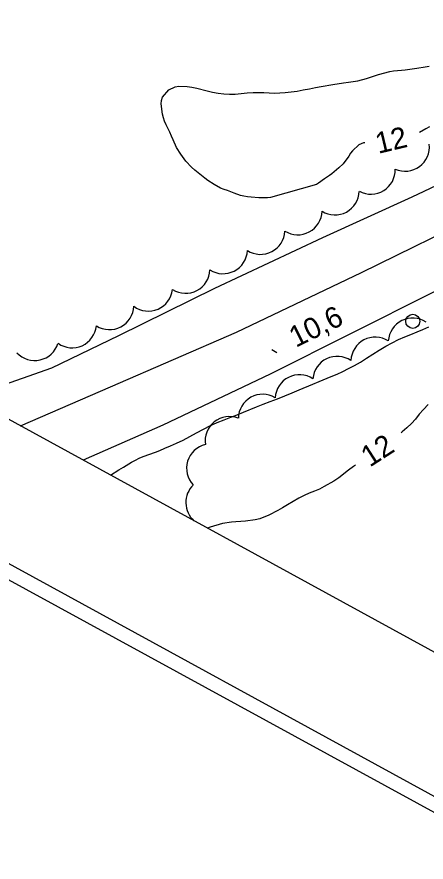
# Model space of a CAD drawing. Extents: x 219136 to 222520, y 5421589 to 5424530.
# Drawn here: x 219916.9 to 219975, y 5422516.6 to 5422636.7 of the extents above; entities that cross this region are included whole.
import ezdxf

# ---------------------------------------------------------------- set-up
doc = ezdxf.new("R2010")
doc.units = 0
for name, color, linetype in [('Level 2', 7, 'Continuous'), ('Level 21', 7, 'Continuous'), ('Level 22', 7, 'Continuous'), ('Level 3', 7, 'Continuous'), ('Level 36', 7, 'Continuous'), ('Level 44', 7, 'Continuous'), ('Level 60', 7, 'Continuous')]:
    doc.layers.add(name, color=color, linetype=linetype)

msp = doc.modelspace()

# ---------------------------------------------------------------- linework, layer by layer
at = {"layer": 'Level 2'}
for points in [[(219952.91, 5422611.02), (219952.49, 5422611), (219952.15, 5422611), (219951.26, 5422611.01), (219950.19, 5422611.1), (219949.66, 5422611.14), (219949.14, 5422611.22), (219948.65, 5422611.33), (219947.75, 5422611.67), (219946.81, 5422612.01), (219946.32, 5422612.16), (219945.81, 5422612.38), (219944.89, 5422612.86), (219944, 5422613.45), (219943.59, 5422613.78), (219943.12, 5422614.15), (219942.18, 5422614.94), (219941.71, 5422615.34), (219940.89, 5422616.22), (219940.18, 5422617.17), (219939.56, 5422618.16), (219939.07, 5422619.24), (219938.83, 5422619.77), (219938.61, 5422620.3), (219938.1, 5422621.34), (219937.87, 5422621.86), (219937.69, 5422622.35), (219937.57, 5422622.86), (219937.38, 5422624.34), (219937.44, 5422624.81), (219937.57, 5422625.28), (219938.46, 5422626.34), (219939.38, 5422626.76), (219939.89, 5422626.86), (219941.07, 5422626.81), (219941.74, 5422626.71), (219942.44, 5422626.55), (219943.9, 5422626.18), (219944.69, 5422626.01), (219945.49, 5422625.86), (219946.27, 5422625.75), (219947.08, 5422625.71), (219947.9, 5422625.72), (219948.74, 5422625.79), (219949.6, 5422625.9), (219950.45, 5422625.95), (219951.99, 5422625.96), (219952.74, 5422625.88), (219953.49, 5422625.85), (219954.24, 5422625.88), (219955.03, 5422625.93), (219956.71, 5422626.14), (219957.57, 5422626.34), (219958.45, 5422626.49), (219959.31, 5422626.67), (219960.15, 5422626.82), (219961.8, 5422627.1), (219963.3, 5422627.32), (219964, 5422627.41), (219965.32, 5422627.62), (219966.58, 5422627.95), (219967.16, 5422628.12), (219968.27, 5422628.51), (219969.89, 5422628.94), (219970.43, 5422629.02), (219970.99, 5422629.07), (219971.53, 5422629.12), (219972.07, 5422629.19), (219973.75, 5422629.4), (219974.9, 5422629.59), (219975.48, 5422629.7)], [(219975, 5422620.77), (219974.13, 5422620.28)], [(219975.52, 5422621.06), (219975, 5422620.77)], [(219966.33, 5422618.79), (219966.13, 5422618.79), (219965.48, 5422618.5), (219964.58, 5422617.67), (219964.3, 5422617.32), (219964.04, 5422616.92), (219963.25, 5422615.83), (219962.64, 5422615.23), (219961.64, 5422614.4), (219961.31, 5422614.15), (219960.61, 5422613.68), (219959.75, 5422613.08), (219959.46, 5422612.9), (219952.91, 5422611.02)], [(219930.18, 5422571.6), (219931.38, 5422572.37), (219932.02, 5422572.75), (219933.14, 5422573.43), (219933.62, 5422573.7), (219934.36, 5422574.05), (219934.98, 5422574.31), (219935.62, 5422574.54), (219936.55, 5422574.87), (219937.17, 5422575.12), (219937.88, 5422575.42), (219938.7, 5422575.76), (219939.58, 5422576.15), (219940.49, 5422576.59), (219941.45, 5422577.08), (219942.4, 5422577.62), (219943.38, 5422578.14), (219944.38, 5422578.63), (219945.36, 5422579.07), (219946.32, 5422579.45), (219947.26, 5422579.82), (219948.18, 5422580.18), (219949.06, 5422580.55), (219950.93, 5422581.32), (219951.89, 5422581.69), (219952.89, 5422582.07), (219953.92, 5422582.46), (219954.97, 5422582.87), (219955.99, 5422583.28), (219957, 5422583.71), (219958.94, 5422584.51), (219959.85, 5422584.9), (219961.56, 5422585.61), (219962.38, 5422585.96), (219963.21, 5422586.34), (219964.02, 5422586.74), (219964.87, 5422587.19), (219965.71, 5422587.66), (219966.58, 5422588.21), (219967.48, 5422588.79), (219968.38, 5422589.36), (219969.32, 5422589.92), (219970.21, 5422590.41), (219971.13, 5422590.86), (219972.03, 5422591.24), (219972.9, 5422591.59), (219973.77, 5422591.96), (219974.6, 5422592.3), (219975.42, 5422592.65)], [(219975.33, 5422581.65), (219974.67, 5422580.94), (219974.08, 5422580.25), (219973.54, 5422579.57), (219972.95, 5422578.94), (219972.31, 5422578.32), (219971.66, 5422577.76), (219971.5, 5422577.62)], [(219965.03, 5422573.02), (219964.73, 5422572.82), (219964.02, 5422572.29), (219962.63, 5422571.22), (219961.93, 5422570.76), (219960.56, 5422569.97), (219959.87, 5422569.62), (219959.17, 5422569.32), (219958.44, 5422569.02), (219957.72, 5422568.71), (219956.94, 5422568.31), (219956.14, 5422567.85), (219955.36, 5422567.38), (219954.62, 5422566.95), (219953.95, 5422566.58), (219952.68, 5422565.9), (219951.41, 5422565.41), (219950.76, 5422565.25), (219949.39, 5422565.06), (219948.7, 5422565), (219948.01, 5422564.97), (219947.36, 5422564.93), (219946.1, 5422564.73), (219944.33, 5422564.21), (219943.95, 5422564.08)]]:
    msp.add_lwpolyline(points, dxfattribs=at)
at = {"layer": 'Level 21'}
for points in [[(219917.36, 5422578.6), (219930.15, 5422584.16), (219948.11, 5422591.89), (219965.85, 5422600.38), (219983.24, 5422608.89), (220001.76, 5422618.4), (220019.39, 5422628.1), (220037.92, 5422638.06), (220057.81, 5422648.65), (220074.27, 5422657.46), (220091.71, 5422666.89), (220117.2, 5422680.74), (220135.38, 5422690.76), (220152.47, 5422700.5), (220166.82, 5422709.04), (220183.99, 5422719.63), (220202.05, 5422731), (220216.51, 5422740.36), (220230.69, 5422750.12), (220245.91, 5422760.96), (220256.75, 5422769.24), (220261.48, 5422772.92)], [(220243.88, 5422749.93), (220228.69, 5422739.24), (220213.07, 5422729.04), (220196.51, 5422718.57), (220179.11, 5422707.72), (220159.57, 5422696.18), (220143.51, 5422686.92), (220122.46, 5422675.15), (220097.7, 5422661.86), (220078.54, 5422651.63), (220061.31, 5422642.37), (220043.83, 5422633.3), (220027.69, 5422624.65), (220010.52, 5422615.55), (219993.4, 5422606.47), (219975.89, 5422597.5), (219952.87, 5422585.95), (219937.59, 5422578.72), (219926.27, 5422573.74)]]:
    msp.add_lwpolyline(points, dxfattribs=at)
at = {"layer": 'Level 22'}
msp.add_lwpolyline([(219910.07, 5422582.73), (219921.81, 5422586.82), (219931.35, 5422591.45), (219945.03, 5422598.17), (219960.37, 5422605.37), (219973.06, 5422611.14), (219987.72, 5422618.04), (220003.89, 5422626.57), (220017.49, 5422633.32), (220033.42, 5422641.3), (220049.41, 5422649.09), (220060.4, 5422655.01), (220074.5, 5422662), (220085.81, 5422667.77), (220100.27, 5422675.8), (220116.82, 5422684.9), (220130.45, 5422691.86), (220139.73, 5422694.79), (220143.64, 5422696.66), (220151.87, 5422701.46)], dxfattribs=at)
at = {"layer": 'Level 3'}
msp.add_line((219953.13, 5422589.43), (219953.83, 5422589.04), dxfattribs=at)
at = {"layer": 'Level 36'}
msp.add_circle((219973.15, 5422593.45), 1, dxfattribs=at)
at = {"layer": 'Level 44'}
for centre, start, end in [((219972.06, 5422618.23), 246.2602, 6.2602), ((219967.2, 5422614.96), 241.6879, 1.6879), ((219962.09, 5422612.03), 238.0179, 358.0179), ((219956.8, 5422609.2), 238.1848, 358.1848), ((219951.51, 5422606.42), 237.3554, 357.3554), ((219946.18, 5422603.67), 237.2192, 357.2192), ((219940.85, 5422600.89), 237.8416, 357.8416), ((219935.56, 5422598.36), 233.268, 353.268), ((219930.03, 5422595.73), 237.6059, 357.6059), ((219973.13, 5422590.45), 56.398, 176.398), ((219924.72, 5422593.14), 234.463, 354.463), ((219919.4, 5422591.34), 222.8196, 342.8196), ((219967.82, 5422587.74), 57.643, 177.643), ((219962.4, 5422585.02), 55.558, 175.558), ((219957.04, 5422582.4), 56.6755, 176.6755), ((219951.81, 5422579.63), 59.071, 179.071), ((219947.08, 5422576.46), 68.6153, 188.6153), ((219944.45, 5422572.57), 103.2239, 223.2239), ((219944.34, 5422567.71), 134.2658, 228.3261)]:
    msp.add_arc(centre, 3.46, start, end, dxfattribs=at)
at = {"layer": 'Level 60'}
for points in [[(219135.93, 5422982.66), (219981.09, 5424529.89), (222519.95, 5423143.06), (221674.79, 5421595.83), (219135.93, 5422982.66)], [(219138.65, 5422983.46), (219981.9, 5424527.19), (222517.24, 5423142.28), (221673.99, 5421598.55), (219138.65, 5422983.46)]]:
    msp.add_lwpolyline(points, dxfattribs=at)
msp.add_lwpolyline([(219164.83, 5422989.67), (219989.85, 5424500.03), (222033.74, 5423383.57), (221208.72, 5421873.21)], close=True, dxfattribs=at)

# ---------------------------------------------------------------- texts
at = {"layer": 'Level 2'}
for rotation, p in [(13.3192, (219968.24, 5422617.23)), (32.7727, (219967.04, 5422572.66))]:
    msp.add_text('12', height=3, rotation=rotation, dxfattribs=at).set_placement(p)
at = {"layer": 'Level 3'}
msp.add_text('10,6', height=3, rotation=26.1678, dxfattribs=at).set_placement((219956.52, 5422589.67))

doc.saveas('drawing.dxf')
